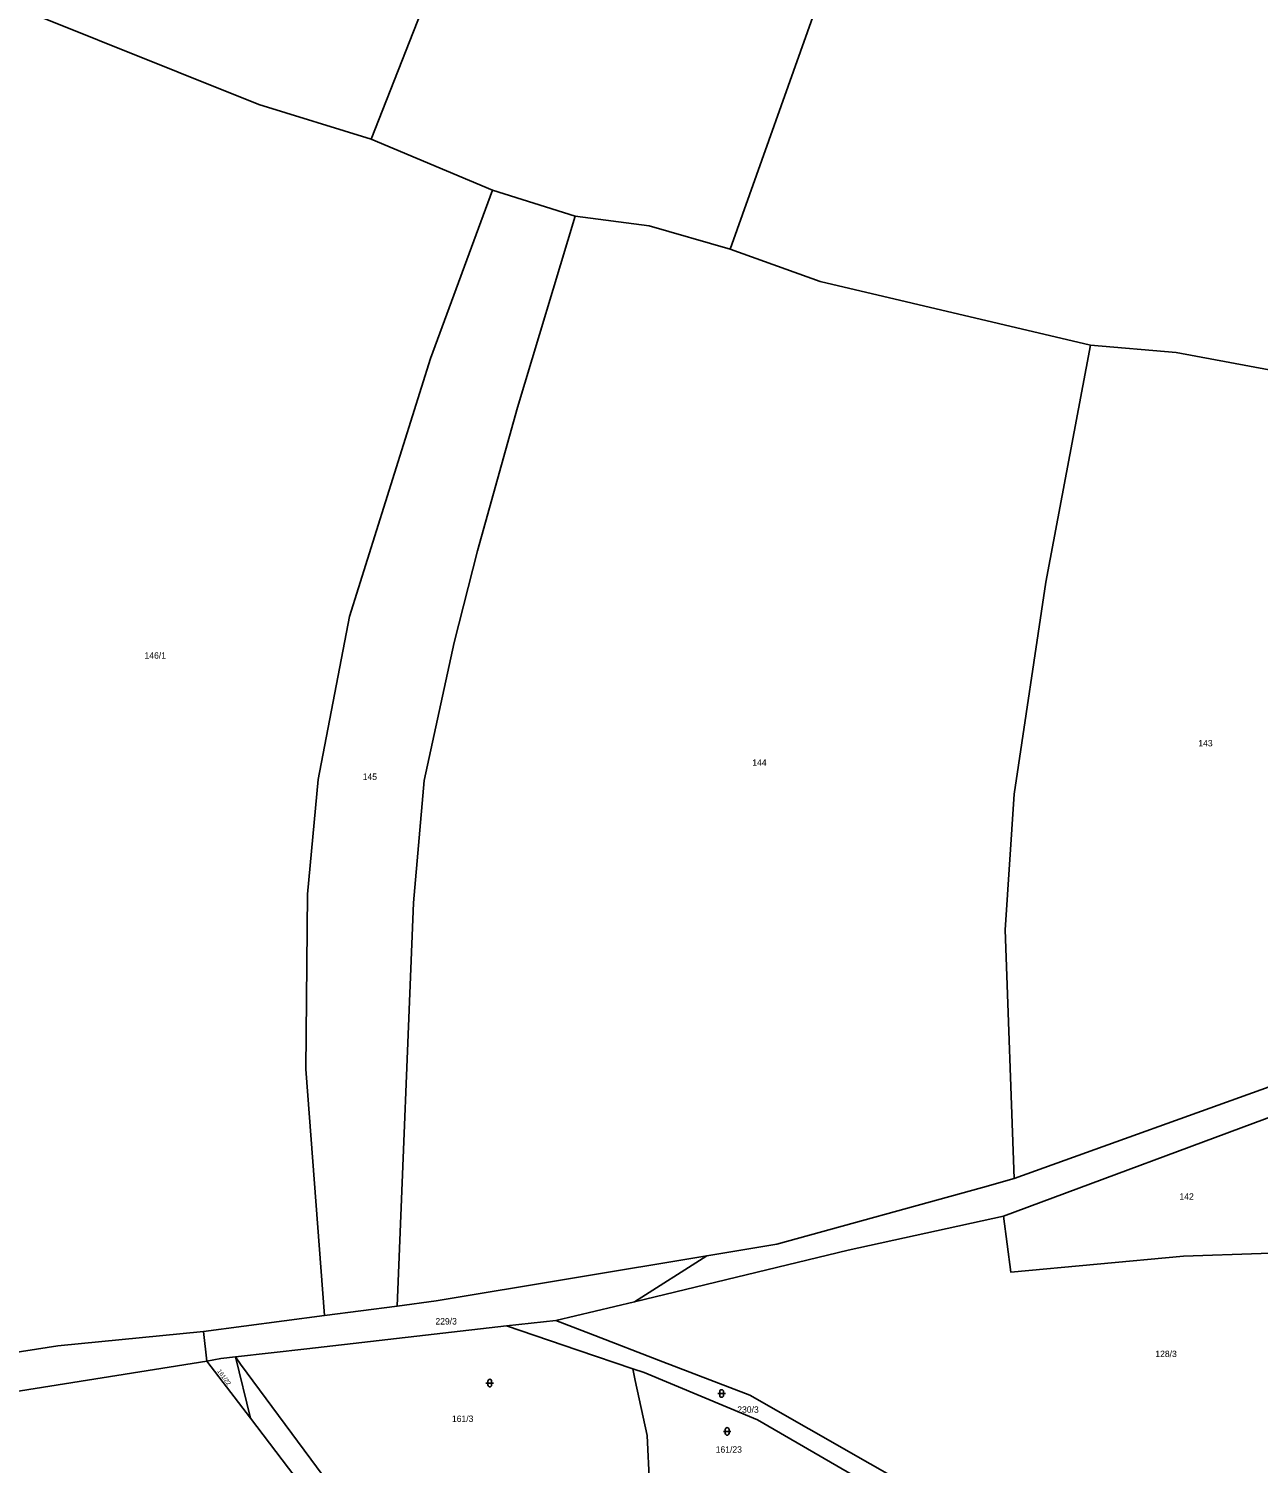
# Model space of a CAD drawing. Extents: x -724107 to -720612, y -1045267 to -1038441.
# Drawn here: x -722142.2 to -721816.3, y -1039540.6 to -1039160.1 of the extents above; entities that cross this region are included whole.
import ezdxf

# ---------------------------------------------------------------- set-up
doc = ezdxf.new("R2010")
doc.units = 0
for name, color, linetype in [('Hranice parcel', 7, 'Continuous'), ('Parcelní čísla', 7, 'Continuous'), ('Značky kultur', 7, 'Continuous')]:
    doc.layers.add(name, color=color, linetype=linetype)

msp = doc.modelspace()

# ---------------------------------------------------------------- linework, layer by layer
at = {"layer": 'Hranice parcel'}
for p, q in [((-722051.4, -1039189.4), (-722019.25, -1039202.91)), ((-722019.25, -1039202.91), (-721997.35, -1039209.88)), ((-721794.8, -1039434.04), (-721880.99, -1039465.11)), ((-721883.83, -1039475.08), (-721795.36, -1039442.13)), ((-721924.97, -1039484.05), (-721883.83, -1039475.08)), ((-721981.59, -1039497.78), (-721924.97, -1039484.05)), ((-721962.47, -1039485.62), (-721981.59, -1039497.78)), ((-722044.55, -1039498.91), (-722063.77, -1039501.43)), ((-722002.49, -1039502.71), (-721981.59, -1039497.78)), ((-722063.77, -1039501.43), (-722095.88, -1039505.63)), ((-722015.55, -1039504.2), (-722002.49, -1039502.71)), ((-722095.88, -1039505.63), (-722134.54, -1039509.5)), ((-722095.88, -1039505.63), (-722094.97, -1039513.53)), ((-722134.54, -1039509.5), (-722149.92, -1039511.87)), ((-722094.97, -1039513.53), (-722150.63, -1039522.34)), ((-722083.43, -1039528.69), (-722094.97, -1039513.53)), ((-722087.45, -1039512.41), (-722083.43, -1039528.69))]:
    msp.add_line(p, q, dxfattribs=at)
for points in [[(-721886.02, -1038889.52), (-721848.65, -1038897.05), (-721860.01, -1038942.13), (-721886.18, -1039012.68), (-721908.68, -1039084.78), (-721956.27, -1039218.59)], [(-722051.4, -1039189.4), (-722004.45, -1039069.7), (-721961.61, -1038960.65)], [(-722200.21, -1039132.39), (-722166.41, -1039145.98), (-722081.19, -1039180.23), (-722051.4, -1039189.4)], [(-722019.25, -1039202.91), (-722035.68, -1039247.63), (-722057.21, -1039316.04), (-722065.52, -1039359.22), (-722068.35, -1039389.65), (-722068.73, -1039436.07), (-722063.77, -1039501.43)], [(-721997.35, -1039209.88), (-722012.64, -1039260.63), (-722023.22, -1039298.61), (-722029.45, -1039322.9), (-722037.38, -1039359.56), (-722040.22, -1039392.01), (-722044.55, -1039498.91)], [(-721997.35, -1039209.88), (-721977.75, -1039212.36), (-721956.27, -1039218.59)], [(-721956.27, -1039218.59), (-721932.41, -1039227.18), (-721860.76, -1039244.05)], [(-721860.76, -1039244.05), (-721872.57, -1039306.93), (-721880.98, -1039363.16), (-721883.32, -1039399.17), (-721880.99, -1039465.11)], [(-721860.76, -1039244.05), (-721838.07, -1039245.97), (-721761.66, -1039260.22)], [(-721880.99, -1039465.11), (-721889.39, -1039467.44), (-721943.87, -1039482.53), (-721962.47, -1039485.62)], [(-721794.93, -1039484.25), (-721836.08, -1039485.67), (-721881.86, -1039489.92), (-721883.83, -1039475.08)], [(-721962.47, -1039485.62), (-722034.18, -1039497.55), (-722044.55, -1039498.91)], [(-722015.55, -1039504.2), (-722068.48, -1039510.24), (-722087.45, -1039512.41)], [(-721982.08, -1039515.54), (-721996.67, -1039510.59), (-722015.55, -1039504.2)], [(-721903.51, -1039549.67), (-721951.09, -1039522.58), (-721975.26, -1039513.24), (-721992.12, -1039506.72), (-722002.49, -1039502.71)], [(-722094.97, -1039513.53), (-722091.32, -1039512.85), (-722087.45, -1039512.41)], [(-722087.45, -1039512.41), (-722086.08, -1039514.37), (-722047.28, -1039566.73)], [(-721977.69, -1039546.14), (-721978.28, -1039533.29), (-721981.42, -1039518.62), (-721982.08, -1039515.54)], [(-721982.08, -1039515.54), (-721979.06, -1039516.56), (-721949.01, -1039529.09), (-721914.73, -1039548.99)], [(-722057.45, -1039565.44), (-722058.25, -1039561.54), (-722073.35, -1039541.94), (-722083.43, -1039528.69)]]:
    msp.add_lwpolyline(points, dxfattribs=at)
at = {"layer": 'Značky kultur'}
for p, q in [((-722021, -1039519.35), (-722019, -1039519.35)), ((-722020.5, -1039518.85), (-722020.5, -1039519.85)), ((-722019.5, -1039519.85), (-722019.5, -1039518.85)), ((-721959.52, -1039522.1), (-721957.52, -1039522.1)), ((-721959.02, -1039521.6), (-721959.02, -1039522.6)), ((-721958.02, -1039522.6), (-721958.02, -1039521.6)), ((-721958.06, -1039532.17), (-721956.06, -1039532.17)), ((-721957.56, -1039531.67), (-721957.56, -1039532.67)), ((-721956.56, -1039532.67), (-721956.56, -1039531.67))]:
    msp.add_line(p, q, dxfattribs=at)
for centre, start, end in [((-722020, -1039518.85), 0, 180), ((-722020, -1039519.85), 180, 359.9879), ((-721958.52, -1039521.6), 0, 180), ((-721958.52, -1039522.6), 180, 359.9879), ((-721957.06, -1039531.67), 0, 180), ((-721957.06, -1039532.67), 180, 359.9879)]:
    msp.add_arc(centre, 0.5, start, end, dxfattribs=at)

# ---------------------------------------------------------------- texts
at = {"layer": 'Parcelní čísla'}
for s, p in [('146/1', (-722111.53, -1039327.21)), ('143', (-721832.15, -1039350.47)), ('144', (-721950.4, -1039355.62)), ('145', (-722053.69, -1039359.36)), ('142', (-721837.15, -1039470.71)), ('229/3', (-722034.41, -1039503.81)), ('128/3', (-721843.55, -1039512.45)), ('230/3', (-721954.38, -1039527.21)), ('161/3', (-722030.03, -1039529.66)), ('161/23', (-721960.1, -1039537.81))]:
    msp.add_text(s, height=1.7, dxfattribs=at).set_placement(p)
msp.add_text('161/22', height=1.14, rotation=306, dxfattribs=at).set_placement((-722092.29, -1039516.19))

doc.saveas('drawing.dxf')
